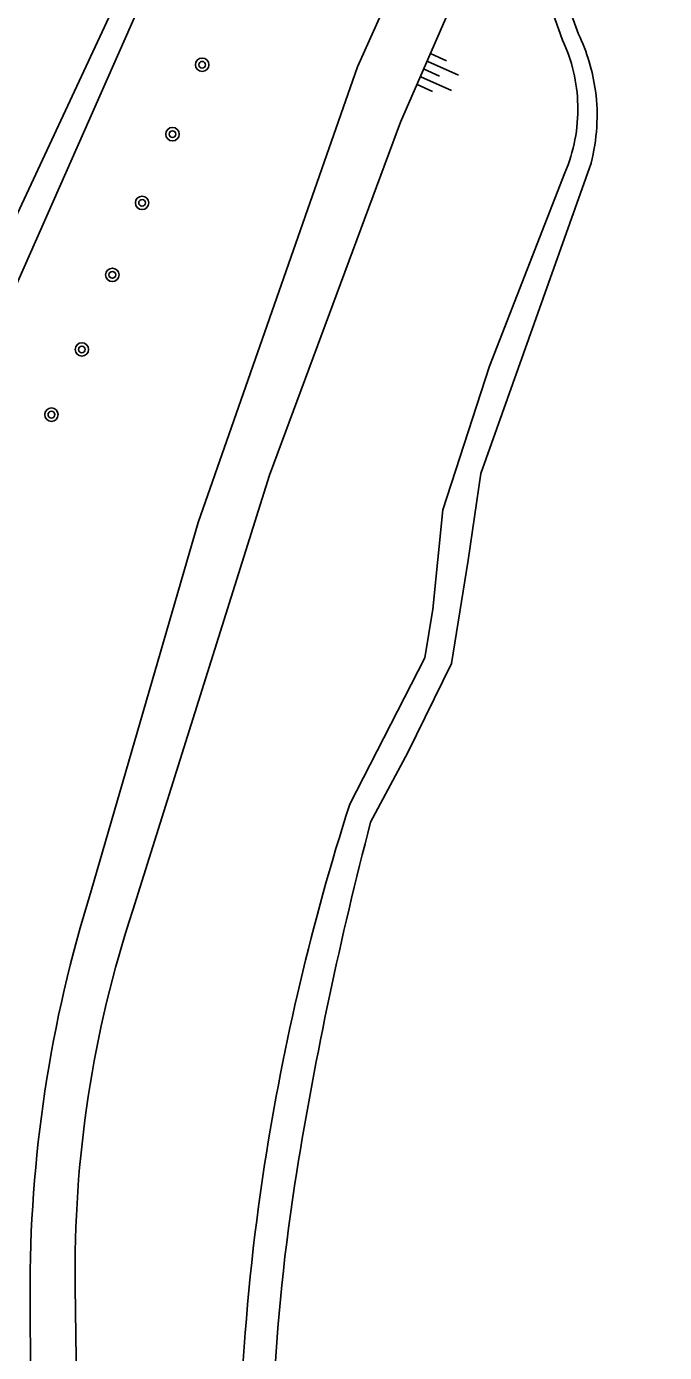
# Model space of a CAD drawing. Extents: x 133000 to 136000, y 400500 to 403500.
# Drawn here: x 134046.1 to 134084, y 401532.5 to 401611.2 of the extents above; entities that cross this region are included whole.
import ezdxf

# ---------------------------------------------------------------- set-up
doc = ezdxf.new("R2010")
doc.units = 0
for name, color, linetype in [('gg-knt-BGT kruinlijn', 7, 'Continuous'), ('gg-knt-bovenkant onderkant talud', 7, 'Continuous'), ('gg-kntw-bovenkant insteek waterloop', 7, 'Continuous'), ('gg-kntw-waterlijn', 7, 'Continuous'), ('gt-symb-boom', 7, 'Continuous'), ('gt-symb-talud symbool', 7, 'Continuous')]:
    doc.layers.add(name, color=color, linetype=linetype)

# ---------------------------------------------------------------- blocks, each defined once
blk = doc.blocks.new('gt0-TALUD_1')
at = {"layer": 'gt-symb-talud symbool'}
for p, q in [((-1, -1), (-1, 0)), ((0.5, -2), (0.5, 0)), ((-0.5, -2), (-0.5, 0)), ((0, -1), (0, 0)), ((1, -1), (1, 0))]:
    blk.add_line(p, q, dxfattribs=at)
blk = doc.blocks.new('gt0-BOOM')
at = {"layer": 'gt-symb-boom'}
for radius in [0.4, 0.2]:
    blk.add_circle((0, 0), radius, dxfattribs=at)

msp = doc.modelspace()

# ---------------------------------------------------------------- linework, layer by layer
at = {"layer": 'gg-knt-BGT kruinlijn'}
msp.add_line((134049.314, 401512.985), (134048.974, 401536.325), dxfattribs=at)
msp.add_lwpolyline([(134052.397, 401558.715), (134060.528, 401584.549), (134068.314, 401605.521), (134074.569, 401619.881)], dxfattribs=at)
msp.add_arc((134117.639, 401537.284), 68.671, 161.81549, 180.80028, dxfattribs=at)
at = {"layer": 'gg-knt-bovenkant onderkant talud'}
msp.add_line((134074.569, 401619.881), (134077.936, 401610.391), dxfattribs=at)
msp.add_lwpolyline([(134078.073, 401602.498), (134073.595, 401591.018), (134070.815, 401582.493), (134070.228, 401576.592), (134069.747, 401573.711), (134065.29, 401565.013)], dxfattribs=at)
for centre, radius, start, end in [((134069.216, 401606.301), 9.631, 1.32716, 25.12911), ((134069.141, 401606.298), 9.707, 336.95464, 1.33554), ((134199.894, 401521.935), 141.33, 162.25357, 171.18008), ((134190.219, 401523.517), 131.526, 171.21473, 182.88847)]:
    msp.add_arc(centre, radius, start, end, dxfattribs=at)
at = {"layer": 'gg-kntw-bovenkant insteek waterloop'}
for points in [[(134000, 401544.514), (134029.807, 401570.165), (134032.579, 401572.712), (134034.506, 401574.814), (134038.103, 401580.725), (134041.643, 401587.216), (134063.657, 401636.994), (134077.992, 401669.797), (134080.251, 401673.551)], [(134049.925, 401559.869), (134056.282, 401581.73), (134065.752, 401608.806), (134072.09, 401622.939), (134075.285, 401632.939), (134081.417, 401644.325)]]:
    msp.add_lwpolyline(points, dxfattribs=at)
for centre, radius, start, end in [((134125.77, 401536.119), 79.477, 162.6126, 180.22551), ((134612.614, 401538.939), 566.328, 180.31698, 182.6015)]:
    msp.add_arc(centre, radius, start, end, dxfattribs=at)
at = {"layer": 'gg-kntw-waterlijn'}
for points in [[(133992.629, 401542.256), (133998.38, 401544.469), (134033.578, 401576.4), (134037.092, 401581.991), (134054.375, 401619.052), (134077.706, 401671.444), (134079.528, 401674.062)], [(134078.889, 401610.735), (134076.072, 401618.524), (134076.439, 401623.16), (134076.894, 401627.26), (134078.042, 401630.116), (134083.996, 401642.955)], [(134066.532, 401563.937), (134068.74, 401568.08), (134071.342, 401573.372), (134072.329, 401579.508), (134073.079, 401584.654), (134079.629, 401603.082)]]:
    msp.add_lwpolyline(points, dxfattribs=at)
for centre, radius, start, end in [((134068.786, 401605.884), 11.207, 7.62901, 25.64752), ((134068.833, 401605.902), 11.159, 345.36111, 7.56937), ((134280.129, 401507.957), 220.811, 165.31413, 170.81725), ((134182.222, 401523.885), 121.617, 170.86394, 183.68042)]:
    msp.add_arc(centre, radius, start, end, dxfattribs=at)

# ---------------------------------------------------------------- block references
at = {"layer": 'gt-symb-boom'}
for p in [(134056.521, 401608.923), (134054.76, 401604.802), (134052.952, 401600.72), (134051.185, 401596.444), (134049.375, 401592.016), (134047.566, 401588.144)]:
    msp.add_blockref('gt0-BOOM', p, dxfattribs=at)
at = {"layer": 'gt-symb-talud symbool', "xscale": 1.0003324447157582, "yscale": 1.0003324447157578, "rotation": 65.74091555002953}
msp.add_blockref('gt0-TALUD_1', (134069.718, 401608.663), dxfattribs=at)

doc.saveas('drawing.dxf')
